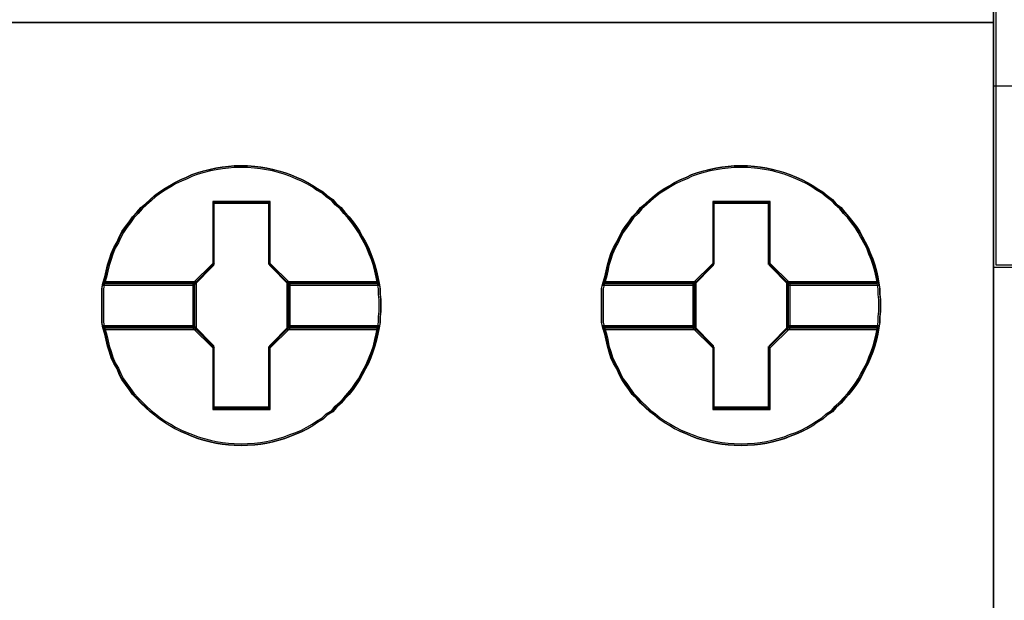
# Model space of a CAD drawing. Header units: millimetres. Extents: x -1290 to 1795, y -4192 to -1311.
# Tile 384 of 656: x 1438.04 to 1441.6, y -3661.5 to -3659.4. Entities that reach past the tile are written whole.
import ezdxf

# ---------------------------------------------------------------- set-up
doc = ezdxf.new("R2010")
doc.units = ezdxf.units.MM
doc.layers.add('45', color=7, linetype='Continuous')
doc.layers.add('Aparatura', color=7, linetype='Continuous', lineweight=13)

# ---------------------------------------------------------------- blocks, each defined once
blk = doc.blocks.new('*F192')
at = {"layer": '45', "color": 7}
for points in [[(387.524544, -83.671744), (405.525913, -83.671744), (405.525913, -83.671744), (405.525913, -166.633485), (405.525913, -166.633485), (387.524544, -166.633485), (387.524544, -166.633485), (387.524544, -83.671744), (387.524544, -83.671744)], [(387.529916, -83.67713), (405.522331, -83.67713), (405.522331, -166.628099), (387.529916, -166.628099), (387.529916, -83.67713)], [(387.524544, -147.633202), (405.525913, -147.633202), (387.524544, -147.633202)], [(394.441811, -152.74971), (394.441811, -152.856184), (394.429995, -152.956743), (394.429995, -153.057302), (394.412271, -153.157861), (394.388638, -153.270251), (394.365006, -153.376725), (394.335466, -153.489115), (394.300017, -153.595589), (394.25866, -153.696148), (394.217304, -153.802622), (394.164131, -153.897266), (394.110958, -153.997825), (394.063694, -154.092469), (394.004613, -154.181197), (393.939624, -154.269926), (393.868727, -154.358654), (393.791922, -154.441468), (393.726933, -154.518366), (393.638311, -154.595264), (393.573322, -154.672162), (393.472885, -154.737229), (393.39608, -154.808212), (393.295642, -154.867364), (393.212929, -154.926517), (393.1184, -154.979754), (393.017962, -155.032991), (392.917525, -155.074398), (392.805271, -155.115804), (392.704834, -155.157211), (392.598488, -155.186787), (392.486235, -155.216363), (392.379889, -155.240024), (392.267635, -155.25777), (392.16129, -155.2696), (392.031312, -155.275516), (391.924966, -155.281431), (391.78908, -155.275516), (391.682735, -155.2696), (391.570481, -155.25777), (391.458228, -155.240024), (391.351882, -155.216363), (391.23372, -155.186787), (391.127375, -155.157211), (391.021029, -155.115804), (390.9265, -155.074398), (390.820154, -155.032991), (390.713809, -154.979754), (390.625187, -154.926517), (390.52475, -154.867364), (390.436129, -154.808212), (390.347507, -154.737229), (390.264794, -154.672162), (390.182081, -154.595264), (390.099368, -154.518366), (390.028471, -154.441468), (389.945758, -154.358654), (389.886677, -154.269926), (389.821688, -154.181197), (389.756699, -154.092469), (389.709434, -153.997825), (389.668077, -153.897266), (389.608997, -153.802622), (389.561732, -153.696148), (389.532191, -153.595589), (389.496743, -153.489115), (389.473111, -153.376725), (389.449478, -153.270251), (389.41403, -153.157861), (389.390397, -153.057302), (389.390397, -152.956743), (389.390397, -152.856184), (389.390397, -152.74971), (389.390397, -152.649151), (389.390397, -152.548592), (389.390397, -152.448033), (389.41403, -152.347474), (389.449478, -152.235085), (389.473111, -152.122695), (389.496743, -152.016221), (389.532191, -151.909747), (389.561732, -151.809188), (389.608997, -151.702714), (389.668077, -151.602155), (389.709434, -151.507511), (389.756699, -151.412867), (389.821688, -151.324139), (389.886677, -151.23541), (389.945758, -151.146681), (390.028471, -151.063868), (390.099368, -150.981055), (390.182081, -150.910072), (390.264794, -150.833174), (390.347507, -150.762191), (390.436129, -150.697124), (390.52475, -150.637971), (390.625187, -150.578819), (390.713809, -150.525582), (390.820154, -150.472345), (390.9265, -150.430938), (391.021029, -150.383616), (391.127375, -150.348125), (391.23372, -150.318549), (391.351882, -150.288972), (391.458228, -150.265311), (391.570481, -150.247566), (391.682735, -150.235735), (391.78908, -150.223905), (391.924966, -150.223905), (392.031312, -150.223905), (392.16129, -150.235735), (392.267635, -150.247566), (392.379889, -150.265311), (392.486235, -150.288972), (392.598488, -150.318549), (392.704834, -150.348125), (392.805271, -150.383616), (392.917525, -150.430938), (393.017962, -150.472345), (393.1184, -150.525582), (393.212929, -150.578819), (393.295642, -150.637971), (393.39608, -150.697124), (393.472885, -150.762191), (393.573322, -150.833174), (393.638311, -150.910072), (393.726933, -150.981055), (393.791922, -151.063868), (393.868727, -151.146681), (393.939624, -151.23541), (394.004613, -151.324139), (394.063694, -151.412867), (394.110958, -151.507511), (394.164131, -151.602155), (394.217304, -151.702714), (394.25866, -151.809188), (394.300017, -151.909747), (394.335466, -152.016221), (394.365006, -152.122695), (394.388638, -152.235085), (394.412271, -152.347474), (394.429995, -152.448033), (394.429995, -152.548592), (394.441811, -152.649151), (394.441811, -152.74971)], [(391.925237, -150.223905), (391.789318, -150.223905), (391.682946, -150.235937), (391.570664, -150.24797), (391.458382, -150.266018), (391.35201, -150.290083), (391.233819, -150.320164), (391.127447, -150.350245), (391.021075, -150.386342), (390.926522, -150.434472), (390.82015, -150.476585), (390.713778, -150.530731), (390.625135, -150.584877), (390.524672, -150.645039), (390.436029, -150.705201), (390.347386, -150.771379), (390.264652, -150.843574), (390.181918, -150.921784), (390.099184, -150.993979), (390.02827, -151.078206), (389.945536, -151.162432), (389.88644, -151.252675), (389.821435, -151.342918), (389.75643, -151.433162), (389.709154, -151.529421), (389.667787, -151.62568), (389.608691, -151.727955), (389.561415, -151.836247), (389.531867, -151.938523), (389.49641, -152.046814), (389.472771, -152.155106), (389.449133, -152.269414), (389.413676, -152.383722), (391.062442, -152.383722), (391.417016, -152.022749), (391.417016, -150.891703), (392.42755, -150.891703), (392.42755, -152.022749), (392.782123, -152.383722), (394.413161, -152.383722), (394.389523, -152.269414), (394.365884, -152.155106), (394.336337, -152.046814), (394.300879, -151.938523), (394.259512, -151.836247), (394.218145, -151.727955), (394.164959, -151.62568), (394.111773, -151.529421), (394.064497, -151.433162), (394.005401, -151.342918), (393.940396, -151.252675), (393.869482, -151.162432), (393.792657, -151.078206), (393.727652, -150.993979), (393.639009, -150.921784), (393.574004, -150.843574), (393.473541, -150.771379), (393.396717, -150.705201), (393.296255, -150.645039), (393.213521, -150.584877), (393.118968, -150.530731), (393.018505, -150.476585), (392.918043, -150.434472), (392.805761, -150.386342), (392.705299, -150.350245), (392.598927, -150.320164), (392.486645, -150.290083), (392.380273, -150.266018), (392.267992, -150.24797), (392.16162, -150.235937), (392.031609, -150.223905), (391.925237, -150.223905)], [(389.413676, -152.383722), (391.062442, -152.383722), (391.417016, -152.022749), (391.417016, -150.891703), (392.42755, -150.891703), (392.42755, -152.022749), (392.782123, -152.383722), (394.413161, -152.383722), (394.389523, -152.269414), (394.365884, -152.155106), (394.336337, -152.046814), (394.300879, -151.938523), (394.259512, -151.836247), (394.218145, -151.727955), (394.164959, -151.62568), (394.111773, -151.529421), (394.064497, -151.433162), (394.005401, -151.342918), (393.940396, -151.252675), (393.869482, -151.162432), (393.792657, -151.078206), (393.727652, -150.993979), (393.639009, -150.921784), (393.574004, -150.843574), (393.473541, -150.771379), (393.396717, -150.705201), (393.296255, -150.645039), (393.213521, -150.584877), (393.118968, -150.530731), (393.018505, -150.476585), (392.918043, -150.434472), (392.805761, -150.386342), (392.705299, -150.350245), (392.598927, -150.320164), (392.486645, -150.290083), (392.380273, -150.266018), (392.267992, -150.24797), (392.16162, -150.235937), (392.031609, -150.223905), (391.925237, -150.223905), (391.789318, -150.223905), (391.682946, -150.235937), (391.570664, -150.24797), (391.458382, -150.266018), (391.35201, -150.290083), (391.233819, -150.320164), (391.127447, -150.350245), (391.021075, -150.386342), (390.926522, -150.434472), (390.82015, -150.476585), (390.713778, -150.530731), (390.625135, -150.584877), (390.524672, -150.645039), (390.436029, -150.705201), (390.347386, -150.771379), (390.264652, -150.843574), (390.181918, -150.921784), (390.099184, -150.993979), (390.02827, -151.078206), (389.945536, -151.162432), (389.88644, -151.252675), (389.821435, -151.342918), (389.75643, -151.433162), (389.709154, -151.529421), (389.667787, -151.62568), (389.608691, -151.727955), (389.561415, -151.836247), (389.531867, -151.938523), (389.49641, -152.046814), (389.472771, -152.155106), (389.449133, -152.269414), (389.413676, -152.383722)], [(391.925093, -150.254426), (391.790829, -150.254426), (391.685752, -150.266118), (391.574838, -150.277811), (391.463924, -150.295349), (391.358847, -150.318734), (391.242095, -150.347965), (391.137019, -150.377195), (391.031942, -150.412272), (390.93854, -150.459042), (390.833464, -150.499965), (390.728387, -150.55258), (390.640823, -150.605196), (390.541584, -150.663658), (390.45402, -150.722119), (390.366456, -150.786427), (390.28473, -150.856581), (390.203004, -150.932581), (390.121278, -151.002735), (390.051226, -151.084582), (389.9695, -151.166428), (389.911124, -151.254121), (389.846911, -151.341813), (389.782697, -151.429506), (389.735996, -151.523045), (389.695133, -151.616583), (389.636757, -151.715968), (389.590057, -151.821199), (389.560869, -151.920584), (389.525843, -152.025815), (389.502493, -152.131046), (389.479142, -152.242123), (389.444117, -152.3532), (391.072805, -152.3532), (391.423061, -152.00243), (391.423061, -150.903351), (392.421289, -150.903351), (392.421289, -152.00243), (392.771544, -152.3532), (394.38272, -152.3532), (394.359369, -152.242123), (394.336019, -152.131046), (394.306831, -152.025815), (394.271806, -151.920584), (394.230942, -151.821199), (394.190079, -151.715968), (394.137541, -151.616583), (394.085003, -151.523045), (394.038302, -151.429506), (393.979926, -151.341813), (393.915712, -151.254121), (393.845661, -151.166428), (393.769773, -151.084582), (393.705559, -151.002735), (393.617995, -150.932581), (393.553782, -150.856581), (393.454543, -150.786427), (393.378654, -150.722119), (393.279415, -150.663658), (393.197689, -150.605196), (393.104287, -150.55258), (393.005048, -150.499965), (392.905809, -150.459042), (392.794895, -150.412272), (392.695656, -150.377195), (392.590579, -150.347965), (392.479665, -150.318734), (392.374588, -150.295349), (392.263674, -150.277811), (392.158597, -150.266118), (392.03017, -150.254426), (391.925093, -150.254426)], [(389.444117, -152.3532), (391.072805, -152.3532), (391.423061, -152.00243), (391.423061, -150.903351), (392.421289, -150.903351), (392.421289, -152.00243), (392.771544, -152.3532), (394.38272, -152.3532), (394.359369, -152.242123), (394.336019, -152.131046), (394.306831, -152.025815), (394.271806, -151.920584), (394.230942, -151.821199), (394.190079, -151.715968), (394.137541, -151.616583), (394.085003, -151.523045), (394.038302, -151.429506), (393.979926, -151.341813), (393.915712, -151.254121), (393.845661, -151.166428), (393.769773, -151.084582), (393.705559, -151.002735), (393.617995, -150.932581), (393.553782, -150.856581), (393.454543, -150.786427), (393.378654, -150.722119), (393.279415, -150.663658), (393.197689, -150.605196), (393.104287, -150.55258), (393.005048, -150.499965), (392.905809, -150.459042), (392.794895, -150.412272), (392.695656, -150.377195), (392.590579, -150.347965), (392.479665, -150.318734), (392.374588, -150.295349), (392.263674, -150.277811), (392.158597, -150.266118), (392.03017, -150.254426), (391.925093, -150.254426), (391.790829, -150.254426), (391.685752, -150.266118), (391.574838, -150.277811), (391.463924, -150.295349), (391.358847, -150.318734), (391.242095, -150.347965), (391.137019, -150.377195), (391.031942, -150.412272), (390.93854, -150.459042), (390.833464, -150.499965), (390.728387, -150.55258), (390.640823, -150.605196), (390.541584, -150.663658), (390.45402, -150.722119), (390.366456, -150.786427), (390.28473, -150.856581), (390.203004, -150.932581), (390.121278, -151.002735), (390.051226, -151.084582), (389.9695, -151.166428), (389.911124, -151.254121), (389.846911, -151.341813), (389.782697, -151.429506), (389.735996, -151.523045), (389.695133, -151.616583), (389.636757, -151.715968), (389.590057, -151.821199), (389.560869, -151.920584), (389.525843, -152.025815), (389.502493, -152.131046), (389.479142, -152.242123), (389.444117, -152.3532)], [(403.486366, -152.74971), (403.486366, -152.856184), (403.47455, -152.956743), (403.47455, -153.057302), (403.456826, -153.157861), (403.433194, -153.270251), (403.409561, -153.376725), (403.380021, -153.489115), (403.344572, -153.595589), (403.303216, -153.696148), (403.261859, -153.802622), (403.208686, -153.897266), (403.155514, -153.997825), (403.108249, -154.092469), (403.049168, -154.181197), (402.984179, -154.269926), (402.913282, -154.358654), (402.836477, -154.441468), (402.771488, -154.518366), (402.682867, -154.595264), (402.617878, -154.672162), (402.51744, -154.737229), (402.440635, -154.808212), (402.340198, -154.867364), (402.257484, -154.926517), (402.162955, -154.979754), (402.062518, -155.032991), (401.96208, -155.074398), (401.849826, -155.115804), (401.749389, -155.157211), (401.643043, -155.186787), (401.53079, -155.216363), (401.424444, -155.240024), (401.312191, -155.25777), (401.205845, -155.2696), (401.075867, -155.275516), (400.969522, -155.281431), (400.833636, -155.275516), (400.72729, -155.2696), (400.615036, -155.25777), (400.502783, -155.240024), (400.396437, -155.216363), (400.278276, -155.186787), (400.17193, -155.157211), (400.065584, -155.115804), (399.971055, -155.074398), (399.86471, -155.032991), (399.758364, -154.979754), (399.669743, -154.926517), (399.569305, -154.867364), (399.480684, -154.808212), (399.392063, -154.737229), (399.309349, -154.672162), (399.226636, -154.595264), (399.143923, -154.518366), (399.073026, -154.441468), (398.990313, -154.358654), (398.931232, -154.269926), (398.866243, -154.181197), (398.801254, -154.092469), (398.753989, -153.997825), (398.712633, -153.897266), (398.653552, -153.802622), (398.606287, -153.696148), (398.576747, -153.595589), (398.541298, -153.489115), (398.517666, -153.376725), (398.494034, -153.270251), (398.458585, -153.157861), (398.434953, -153.057302), (398.434953, -152.956743), (398.434953, -152.856184), (398.434953, -152.74971), (398.434953, -152.649151), (398.434953, -152.548592), (398.434953, -152.448033), (398.458585, -152.347474), (398.494034, -152.235085), (398.517666, -152.122695), (398.541298, -152.016221), (398.576747, -151.909747), (398.606287, -151.809188), (398.653552, -151.702714), (398.712633, -151.602155), (398.753989, -151.507511), (398.801254, -151.412867), (398.866243, -151.324139), (398.931232, -151.23541), (398.990313, -151.146681), (399.073026, -151.063868), (399.143923, -150.981055), (399.226636, -150.910072), (399.309349, -150.833174), (399.392063, -150.762191), (399.480684, -150.697124), (399.569305, -150.637971), (399.669743, -150.578819), (399.758364, -150.525582), (399.86471, -150.472345), (399.971055, -150.430938), (400.065584, -150.383616), (400.17193, -150.348125), (400.278276, -150.318549), (400.396437, -150.288972), (400.502783, -150.265311), (400.615036, -150.247566), (400.72729, -150.235735), (400.833636, -150.223905), (400.969522, -150.223905), (401.075867, -150.223905), (401.205845, -150.235735), (401.312191, -150.247566), (401.424444, -150.265311), (401.53079, -150.288972), (401.643043, -150.318549), (401.749389, -150.348125), (401.849826, -150.383616), (401.96208, -150.430938), (402.062518, -150.472345), (402.162955, -150.525582), (402.257484, -150.578819), (402.340198, -150.637971), (402.440635, -150.697124), (402.51744, -150.762191), (402.617878, -150.833174), (402.682867, -150.910072), (402.771488, -150.981055), (402.836477, -151.063868), (402.913282, -151.146681), (402.984179, -151.23541), (403.049168, -151.324139), (403.108249, -151.412867), (403.155514, -151.507511), (403.208686, -151.602155), (403.261859, -151.702714), (403.303216, -151.809188), (403.344572, -151.909747), (403.380021, -152.016221), (403.409561, -152.122695), (403.433194, -152.235085), (403.456826, -152.347474), (403.47455, -152.448033), (403.47455, -152.548592), (403.486366, -152.649151), (403.486366, -152.74971)], [(400.969793, -150.223905), (400.833873, -150.223905), (400.727501, -150.235937), (400.615219, -150.24797), (400.502938, -150.266018), (400.396566, -150.290083), (400.278375, -150.320164), (400.172003, -150.350245), (400.06563, -150.386342), (399.971078, -150.434472), (399.864706, -150.476585), (399.758334, -150.530731), (399.66969, -150.584877), (399.569228, -150.645039), (399.480584, -150.705201), (399.391941, -150.771379), (399.309207, -150.843574), (399.226473, -150.921784), (399.14374, -150.993979), (399.072825, -151.078206), (398.990091, -151.162432), (398.930996, -151.252675), (398.865991, -151.342918), (398.800985, -151.433162), (398.753709, -151.529421), (398.712342, -151.62568), (398.653246, -151.727955), (398.60597, -151.836247), (398.576422, -151.938523), (398.540965, -152.046814), (398.517327, -152.155106), (398.493688, -152.269414), (398.458231, -152.383722), (400.106997, -152.383722), (400.461571, -152.022749), (400.461571, -150.891703), (401.472105, -150.891703), (401.472105, -152.022749), (401.826678, -152.383722), (403.457716, -152.383722), (403.434078, -152.269414), (403.41044, -152.155106), (403.380892, -152.046814), (403.345434, -151.938523), (403.304068, -151.836247), (403.262701, -151.727955), (403.209515, -151.62568), (403.156329, -151.529421), (403.109052, -151.433162), (403.049957, -151.342918), (402.984951, -151.252675), (402.914037, -151.162432), (402.837213, -151.078206), (402.772207, -150.993979), (402.683564, -150.921784), (402.618559, -150.843574), (402.518096, -150.771379), (402.441272, -150.705201), (402.34081, -150.645039), (402.258076, -150.584877), (402.163523, -150.530731), (402.063061, -150.476585), (401.962598, -150.434472), (401.850317, -150.386342), (401.749854, -150.350245), (401.643482, -150.320164), (401.531201, -150.290083), (401.424829, -150.266018), (401.312547, -150.24797), (401.206175, -150.235937), (401.076165, -150.223905), (400.969793, -150.223905)], [(398.458231, -152.383722), (400.106997, -152.383722), (400.461571, -152.022749), (400.461571, -150.891703), (401.472105, -150.891703), (401.472105, -152.022749), (401.826678, -152.383722), (403.457716, -152.383722), (403.434078, -152.269414), (403.41044, -152.155106), (403.380892, -152.046814), (403.345434, -151.938523), (403.304068, -151.836247), (403.262701, -151.727955), (403.209515, -151.62568), (403.156329, -151.529421), (403.109052, -151.433162), (403.049957, -151.342918), (402.984951, -151.252675), (402.914037, -151.162432), (402.837213, -151.078206), (402.772207, -150.993979), (402.683564, -150.921784), (402.618559, -150.843574), (402.518096, -150.771379), (402.441272, -150.705201), (402.34081, -150.645039), (402.258076, -150.584877), (402.163523, -150.530731), (402.063061, -150.476585), (401.962598, -150.434472), (401.850317, -150.386342), (401.749854, -150.350245), (401.643482, -150.320164), (401.531201, -150.290083), (401.424829, -150.266018), (401.312547, -150.24797), (401.206175, -150.235937), (401.076165, -150.223905), (400.969793, -150.223905), (400.833873, -150.223905), (400.727501, -150.235937), (400.615219, -150.24797), (400.502938, -150.266018), (400.396566, -150.290083), (400.278375, -150.320164), (400.172003, -150.350245), (400.06563, -150.386342), (399.971078, -150.434472), (399.864706, -150.476585), (399.758334, -150.530731), (399.66969, -150.584877), (399.569228, -150.645039), (399.480584, -150.705201), (399.391941, -150.771379), (399.309207, -150.843574), (399.226473, -150.921784), (399.14374, -150.993979), (399.072825, -151.078206), (398.990091, -151.162432), (398.930996, -151.252675), (398.865991, -151.342918), (398.800985, -151.433162), (398.753709, -151.529421), (398.712342, -151.62568), (398.653246, -151.727955), (398.60597, -151.836247), (398.576422, -151.938523), (398.540965, -152.046814), (398.517327, -152.155106), (398.493688, -152.269414), (398.458231, -152.383722)], [(400.969649, -150.254426), (400.835384, -150.254426), (400.730307, -150.266118), (400.619393, -150.277811), (400.508479, -150.295349), (400.403402, -150.318734), (400.28665, -150.347965), (400.181574, -150.377195), (400.076497, -150.412272), (399.983096, -150.459042), (399.878019, -150.499965), (399.772942, -150.55258), (399.685378, -150.605196), (399.586139, -150.663658), (399.498576, -150.722119), (399.411012, -150.786427), (399.329285, -150.856581), (399.247559, -150.932581), (399.165833, -151.002735), (399.095782, -151.084582), (399.014055, -151.166428), (398.955679, -151.254121), (398.891466, -151.341813), (398.827252, -151.429506), (398.780552, -151.523045), (398.739689, -151.616583), (398.681313, -151.715968), (398.634612, -151.821199), (398.605424, -151.920584), (398.570398, -152.025815), (398.547048, -152.131046), (398.523698, -152.242123), (398.488672, -152.3532), (400.11736, -152.3532), (400.467616, -152.00243), (400.467616, -150.903351), (401.465844, -150.903351), (401.465844, -152.00243), (401.8161, -152.3532), (403.427275, -152.3532), (403.403925, -152.242123), (403.380574, -152.131046), (403.351386, -152.025815), (403.316361, -151.920584), (403.275498, -151.821199), (403.234634, -151.715968), (403.182096, -151.616583), (403.129558, -151.523045), (403.082857, -151.429506), (403.024481, -151.341813), (402.960268, -151.254121), (402.890217, -151.166428), (402.814328, -151.084582), (402.750114, -151.002735), (402.66255, -150.932581), (402.598337, -150.856581), (402.499098, -150.786427), (402.423209, -150.722119), (402.32397, -150.663658), (402.242244, -150.605196), (402.148842, -150.55258), (402.049603, -150.499965), (401.950364, -150.459042), (401.83945, -150.412272), (401.740211, -150.377195), (401.635134, -150.347965), (401.52422, -150.318734), (401.419143, -150.295349), (401.308229, -150.277811), (401.203152, -150.266118), (401.074725, -150.254426), (400.969649, -150.254426)], [(398.488672, -152.3532), (400.11736, -152.3532), (400.467616, -152.00243), (400.467616, -150.903351), (401.465844, -150.903351), (401.465844, -152.00243), (401.8161, -152.3532), (403.427275, -152.3532), (403.403925, -152.242123), (403.380574, -152.131046), (403.351386, -152.025815), (403.316361, -151.920584), (403.275498, -151.821199), (403.234634, -151.715968), (403.182096, -151.616583), (403.129558, -151.523045), (403.082857, -151.429506), (403.024481, -151.341813), (402.960268, -151.254121), (402.890217, -151.166428), (402.814328, -151.084582), (402.750114, -151.002735), (402.66255, -150.932581), (402.598337, -150.856581), (402.499098, -150.786427), (402.423209, -150.722119), (402.32397, -150.663658), (402.242244, -150.605196), (402.148842, -150.55258), (402.049603, -150.499965), (401.950364, -150.459042), (401.83945, -150.412272), (401.740211, -150.377195), (401.635134, -150.347965), (401.52422, -150.318734), (401.419143, -150.295349), (401.308229, -150.277811), (401.203152, -150.266118), (401.074725, -150.254426), (400.969649, -150.254426), (400.835384, -150.254426), (400.730307, -150.266118), (400.619393, -150.277811), (400.508479, -150.295349), (400.403402, -150.318734), (400.28665, -150.347965), (400.181574, -150.377195), (400.076497, -150.412272), (399.983096, -150.459042), (399.878019, -150.499965), (399.772942, -150.55258), (399.685378, -150.605196), (399.586139, -150.663658), (399.498576, -150.722119), (399.411012, -150.786427), (399.329285, -150.856581), (399.247559, -150.932581), (399.165833, -151.002735), (399.095782, -151.084582), (399.014055, -151.166428), (398.955679, -151.254121), (398.891466, -151.341813), (398.827252, -151.429506), (398.780552, -151.523045), (398.739689, -151.616583), (398.681313, -151.715968), (398.634612, -151.821199), (398.605424, -151.920584), (398.570398, -152.025815), (398.547048, -152.131046), (398.523698, -152.242123), (398.488672, -152.3532)], [(392.440071, -150.872029), (391.404672, -150.872029), (391.404672, -151.989123), (391.041373, -152.345642), (391.041373, -153.159694), (391.404672, -153.516213), (391.404672, -154.633306), (392.440071, -154.633306), (392.440071, -153.516213), (392.80337, -153.159694), (392.80337, -152.345642), (392.440071, -151.989123), (392.440071, -150.872029)], [(392.420762, -150.90255), (391.42219, -150.90255), (391.42219, -152.001514), (391.071814, -152.352247), (391.071814, -153.153088), (391.42219, -153.503821), (391.42219, -154.602785), (392.420762, -154.602785), (392.420762, -153.503821), (392.771138, -153.153088), (392.771138, -152.352247), (392.420762, -152.001514), (392.420762, -150.90255)], [(391.413828, -150.895369), (392.429124, -150.895369), (391.413828, -150.895369)], [(391.413828, -152.010287), (391.413828, -150.895369), (391.413828, -152.010287)], [(392.413009, -152.010287), (392.413009, -150.895369), (392.413009, -152.010287)], [(401.484627, -150.872029), (400.449227, -150.872029), (400.449227, -151.989123), (400.085929, -152.345642), (400.085929, -153.159694), (400.449227, -153.516213), (400.449227, -154.633306), (401.484627, -154.633306), (401.484627, -153.516213), (401.847925, -153.159694), (401.847925, -152.345642), (401.484627, -151.989123), (401.484627, -150.872029)], [(400.458383, -150.895369), (401.47368, -150.895369), (400.458383, -150.895369)], [(400.458383, -152.010287), (400.458383, -150.895369), (400.458383, -152.010287)], [(401.457564, -152.010287), (401.457564, -150.895369), (401.457564, -152.010287)], [(391.064652, -152.360382), (391.431734, -151.994129), (391.064652, -152.360382)], [(392.780091, -152.360382), (392.413009, -151.994129), (392.780091, -152.360382)], [(400.109207, -152.360382), (400.47629, -151.994129), (400.109207, -152.360382)], [(401.824646, -152.360382), (401.457564, -151.994129), (401.824646, -152.360382)], [(391.104046, -152.320884), (389.414619, -152.320884), (389.390397, -152.428042), (389.390397, -152.5352), (389.390397, -152.642358), (389.390397, -152.749516), (389.390397, -152.862978), (389.390397, -152.970136), (389.390397, -153.077294), (389.414619, -153.184452), (391.104046, -153.184452), (391.104046, -152.320884)], [(391.104046, -153.184452), (391.104046, -152.320884), (389.414619, -152.320884), (389.390397, -152.428042), (389.390397, -152.5352), (389.390397, -152.642358), (389.390397, -152.749516), (389.390397, -152.862978), (389.390397, -152.970136), (389.390397, -153.077294), (389.414619, -153.184452), (391.104046, -153.184452)], [(394.41151, -152.320884), (392.738906, -152.320884), (392.738906, -153.184452), (394.41151, -153.184452), (394.429691, -153.077294), (394.429691, -152.970136), (394.441811, -152.862978), (394.441811, -152.749516), (394.441811, -152.642358), (394.429691, -152.5352), (394.429691, -152.428042), (394.41151, -152.320884)], [(392.738906, -152.320884), (392.738906, -153.184452), (394.41151, -153.184452), (394.429691, -153.077294), (394.429691, -152.970136), (394.441811, -152.862978), (394.441811, -152.749516), (394.441811, -152.642358), (394.429691, -152.5352), (394.429691, -152.428042), (394.41151, -152.320884), (392.738906, -152.320884)], [(400.148601, -152.320884), (398.459174, -152.320884), (398.434953, -152.428042), (398.434953, -152.5352), (398.434953, -152.642358), (398.434953, -152.749516), (398.434953, -152.862978), (398.434953, -152.970136), (398.434953, -153.077294), (398.459174, -153.184452), (400.148601, -153.184452), (400.148601, -152.320884)], [(400.148601, -153.184452), (400.148601, -152.320884), (398.459174, -152.320884), (398.434953, -152.428042), (398.434953, -152.5352), (398.434953, -152.642358), (398.434953, -152.749516), (398.434953, -152.862978), (398.434953, -152.970136), (398.434953, -153.077294), (398.459174, -153.184452), (400.148601, -153.184452)], [(403.456066, -152.320884), (401.783462, -152.320884), (401.783462, -153.184452), (403.456066, -153.184452), (403.474246, -153.077294), (403.474246, -152.970136), (403.486366, -152.862978), (403.486366, -152.749516), (403.486366, -152.642358), (403.474246, -152.5352), (403.474246, -152.428042), (403.456066, -152.320884)], [(401.783462, -152.320884), (401.783462, -153.184452), (403.456066, -153.184452), (403.474246, -153.077294), (403.474246, -152.970136), (403.486366, -152.862978), (403.486366, -152.749516), (403.486366, -152.642358), (403.474246, -152.5352), (403.474246, -152.428042), (403.456066, -152.320884), (401.783462, -152.320884)], [(391.073605, -152.351405), (389.444199, -152.351405), (389.420838, -152.450989), (389.420838, -152.550572), (389.420838, -152.650155), (389.420838, -152.749739), (389.420838, -152.85518), (389.420838, -152.954764), (389.420838, -153.054347), (389.444199, -153.153931), (391.073605, -153.153931), (391.073605, -152.351405)], [(391.073605, -153.153931), (391.073605, -152.351405), (389.444199, -152.351405), (389.420838, -152.450989), (389.420838, -152.550572), (389.420838, -152.650155), (389.420838, -152.749739), (389.420838, -152.85518), (389.420838, -152.954764), (389.420838, -153.054347), (389.444199, -153.153931), (391.073605, -153.153931)], [(389.436954, -152.344224), (391.080768, -152.344224), (389.436954, -152.344224)], [(391.064652, -152.344224), (391.064652, -153.161112), (391.064652, -152.344224)], [(392.762185, -152.344224), (394.389882, -152.344224), (392.762185, -152.344224)], [(392.762185, -152.344224), (392.762185, -153.161112), (392.762185, -152.344224)], [(394.382153, -152.351405), (392.769347, -152.351405), (392.769347, -153.153931), (394.382153, -153.153931), (394.399683, -153.054347), (394.399683, -152.954764), (394.41137, -152.85518), (394.41137, -152.749739), (394.41137, -152.650155), (394.399683, -152.550572), (394.399683, -152.450989), (394.382153, -152.351405)], [(392.769347, -152.351405), (392.769347, -153.153931), (394.382153, -153.153931), (394.399683, -153.054347), (394.399683, -152.954764), (394.41137, -152.85518), (394.41137, -152.749739), (394.41137, -152.650155), (394.399683, -152.550572), (394.399683, -152.450989), (394.382153, -152.351405), (392.769347, -152.351405)], [(400.11816, -152.351405), (398.488754, -152.351405), (398.465394, -152.450989), (398.465394, -152.550572), (398.465394, -152.650155), (398.465394, -152.749739), (398.465394, -152.85518), (398.465394, -152.954764), (398.465394, -153.054347), (398.488754, -153.153931), (400.11816, -153.153931), (400.11816, -152.351405)], [(400.11816, -153.153931), (400.11816, -152.351405), (398.488754, -152.351405), (398.465394, -152.450989), (398.465394, -152.550572), (398.465394, -152.650155), (398.465394, -152.749739), (398.465394, -152.85518), (398.465394, -152.954764), (398.465394, -153.054347), (398.488754, -153.153931), (400.11816, -153.153931)], [(398.481509, -152.344224), (400.125323, -152.344224), (398.481509, -152.344224)], [(400.109207, -152.344224), (400.109207, -153.161112), (400.109207, -152.344224)], [(401.80674, -152.344224), (403.434438, -152.344224), (401.80674, -152.344224)], [(401.80674, -152.344224), (401.80674, -153.161112), (401.80674, -152.344224)], [(403.426708, -152.351405), (401.813903, -152.351405), (401.813903, -153.153931), (403.426708, -153.153931), (403.444238, -153.054347), (403.444238, -152.954764), (403.455925, -152.85518), (403.455925, -152.749739), (403.455925, -152.650155), (403.444238, -152.550572), (403.444238, -152.450989), (403.426708, -152.351405)], [(401.813903, -152.351405), (401.813903, -153.153931), (403.426708, -153.153931), (403.444238, -153.054347), (403.444238, -152.954764), (403.455925, -152.85518), (403.455925, -152.749739), (403.455925, -152.650155), (403.444238, -152.550572), (403.444238, -152.450989), (403.426708, -152.351405), (401.813903, -152.351405)], [(394.413161, -153.121614), (392.782123, -153.121614), (392.42755, -153.482586), (392.42755, -154.613632), (391.417016, -154.613632), (391.417016, -153.482586), (391.062442, -153.121614), (389.413676, -153.121614), (389.449133, -153.235922), (389.472771, -153.344214), (389.49641, -153.458521), (389.531867, -153.566813), (389.561415, -153.669089), (389.608691, -153.77738), (389.667787, -153.873639), (389.709154, -153.975915), (389.75643, -154.072174), (389.821435, -154.162417), (389.88644, -154.25266), (389.945536, -154.342903), (390.02827, -154.42713), (390.099184, -154.505341), (390.181918, -154.583551), (390.264652, -154.661762), (390.347386, -154.72794), (390.436029, -154.800135), (390.524672, -154.860297), (390.625135, -154.920459), (390.713778, -154.974605), (390.82015, -155.02875), (390.926522, -155.070864), (391.021075, -155.112977), (391.127447, -155.155091), (391.233819, -155.185172), (391.35201, -155.215253), (391.458382, -155.239317), (391.570664, -155.257366), (391.682946, -155.269399), (391.789318, -155.275415), (391.925237, -155.281431), (392.031609, -155.275415), (392.16162, -155.269399), (392.267992, -155.257366), (392.380273, -155.239317), (392.486645, -155.215253), (392.598927, -155.185172), (392.705299, -155.155091), (392.805761, -155.112977), (392.918043, -155.070864), (393.018505, -155.02875), (393.118968, -154.974605), (393.213521, -154.920459), (393.296255, -154.860297), (393.396717, -154.800135), (393.473541, -154.72794), (393.574004, -154.661762), (393.639009, -154.583551), (393.727652, -154.505341), (393.792657, -154.42713), (393.869482, -154.342903), (393.940396, -154.25266), (394.005401, -154.162417), (394.064497, -154.072174), (394.111773, -153.975915), (394.164959, -153.873639), (394.218145, -153.77738), (394.259512, -153.669089), (394.300879, -153.566813), (394.336337, -153.458521), (394.365884, -153.344214), (394.389523, -153.235922), (394.413161, -153.121614)], [(391.417016, -154.613632), (391.417016, -153.482586), (391.062442, -153.121614), (389.413676, -153.121614), (389.449133, -153.235922), (389.472771, -153.344214), (389.49641, -153.458521), (389.531867, -153.566813), (389.561415, -153.669089), (389.608691, -153.77738), (389.667787, -153.873639), (389.709154, -153.975915), (389.75643, -154.072174), (389.821435, -154.162417), (389.88644, -154.25266), (389.945536, -154.342903), (390.02827, -154.42713), (390.099184, -154.505341), (390.181918, -154.583551), (390.264652, -154.661762), (390.347386, -154.72794), (390.436029, -154.800135), (390.524672, -154.860297), (390.625135, -154.920459), (390.713778, -154.974605), (390.82015, -155.02875), (390.926522, -155.070864), (391.021075, -155.112977), (391.127447, -155.155091), (391.233819, -155.185172), (391.35201, -155.215253), (391.458382, -155.239317), (391.570664, -155.257366), (391.682946, -155.269399), (391.789318, -155.275415), (391.925237, -155.281431), (392.031609, -155.275415), (392.16162, -155.269399), (392.267992, -155.257366), (392.380273, -155.239317), (392.486645, -155.215253), (392.598927, -155.185172), (392.705299, -155.155091), (392.805761, -155.112977), (392.918043, -155.070864), (393.018505, -155.02875), (393.118968, -154.974605), (393.213521, -154.920459), (393.296255, -154.860297), (393.396717, -154.800135), (393.473541, -154.72794), (393.574004, -154.661762), (393.639009, -154.583551), (393.727652, -154.505341), (393.792657, -154.42713), (393.869482, -154.342903), (393.940396, -154.25266), (394.005401, -154.162417), (394.064497, -154.072174), (394.111773, -153.975915), (394.164959, -153.873639), (394.218145, -153.77738), (394.259512, -153.669089), (394.300879, -153.566813), (394.336337, -153.458521), (394.365884, -153.344214), (394.389523, -153.235922), (394.413161, -153.121614), (392.782123, -153.121614), (392.42755, -153.482586), (392.42755, -154.613632), (391.417016, -154.613632)], [(389.436954, -153.144954), (391.080768, -153.144954), (389.436954, -153.144954)], [(394.38272, -153.152135), (392.771544, -153.152135), (392.421289, -153.502905), (392.421289, -154.601985), (391.423061, -154.601985), (391.423061, -153.502905), (391.072805, -153.152135), (389.444117, -153.152135), (389.479142, -153.263212), (389.502493, -153.368443), (389.525843, -153.479521), (389.560869, -153.584752), (389.590057, -153.684137), (389.636757, -153.789368), (389.695133, -153.882906), (389.735996, -153.982291), (389.782697, -154.07583), (389.846911, -154.163522), (389.911124, -154.251215), (389.9695, -154.338907), (390.051226, -154.420754), (390.121278, -154.496754), (390.203004, -154.572754), (390.28473, -154.648754), (390.366456, -154.713062), (390.45402, -154.783216), (390.541584, -154.841678), (390.640823, -154.90014), (390.728387, -154.952755), (390.833464, -155.005371), (390.93854, -155.046294), (391.031942, -155.087217), (391.137019, -155.12814), (391.242095, -155.157371), (391.358847, -155.186602), (391.463924, -155.209987), (391.574838, -155.227525), (391.685752, -155.239217), (391.790829, -155.245064), (391.925093, -155.25091), (392.03017, -155.245064), (392.158597, -155.239217), (392.263674, -155.227525), (392.374588, -155.209987), (392.479665, -155.186602), (392.590579, -155.157371), (392.695656, -155.12814), (392.794895, -155.087217), (392.905809, -155.046294), (393.005048, -155.005371), (393.104287, -154.952755), (393.197689, -154.90014), (393.279415, -154.841678), (393.378654, -154.783216), (393.454543, -154.713062), (393.553782, -154.648754), (393.617995, -154.572754), (393.705559, -154.496754), (393.769773, -154.420754), (393.845661, -154.338907), (393.915712, -154.251215), (393.979926, -154.163522), (394.038302, -154.07583), (394.085003, -153.982291), (394.137541, -153.882906), (394.190079, -153.789368), (394.230942, -153.684137), (394.271806, -153.584752), (394.306831, -153.479521), (394.336019, -153.368443), (394.359369, -153.263212), (394.38272, -153.152135)], [(391.423061, -154.601985), (391.423061, -153.502905), (391.072805, -153.152135), (389.444117, -153.152135), (389.479142, -153.263212), (389.502493, -153.368443), (389.525843, -153.479521), (389.560869, -153.584752), (389.590057, -153.684137), (389.636757, -153.789368), (389.695133, -153.882906), (389.735996, -153.982291), (389.782697, -154.07583), (389.846911, -154.163522), (389.911124, -154.251215), (389.9695, -154.338907), (390.051226, -154.420754), (390.121278, -154.496754), (390.203004, -154.572754), (390.28473, -154.648754), (390.366456, -154.713062), (390.45402, -154.783216), (390.541584, -154.841678), (390.640823, -154.90014), (390.728387, -154.952755), (390.833464, -155.005371), (390.93854, -155.046294), (391.031942, -155.087217), (391.137019, -155.12814), (391.242095, -155.157371), (391.358847, -155.186602), (391.463924, -155.209987), (391.574838, -155.227525), (391.685752, -155.239217), (391.790829, -155.245064), (391.925093, -155.25091), (392.03017, -155.245064), (392.158597, -155.239217), (392.263674, -155.227525), (392.374588, -155.209987), (392.479665, -155.186602), (392.590579, -155.157371), (392.695656, -155.12814), (392.794895, -155.087217), (392.905809, -155.046294), (393.005048, -155.005371), (393.104287, -154.952755), (393.197689, -154.90014), (393.279415, -154.841678), (393.378654, -154.783216), (393.454543, -154.713062), (393.553782, -154.648754), (393.617995, -154.572754), (393.705559, -154.496754), (393.769773, -154.420754), (393.845661, -154.338907), (393.915712, -154.251215), (393.979926, -154.163522), (394.038302, -154.07583), (394.085003, -153.982291), (394.137541, -153.882906), (394.190079, -153.789368), (394.230942, -153.684137), (394.271806, -153.584752), (394.306831, -153.479521), (394.336019, -153.368443), (394.359369, -153.263212), (394.38272, -153.152135), (392.771544, -153.152135), (392.421289, -153.502905), (392.421289, -154.601985), (391.423061, -154.601985)], [(391.064652, -153.144954), (391.431734, -153.511207), (391.064652, -153.144954)], [(392.780091, -153.144954), (392.413009, -153.511207), (392.780091, -153.144954)], [(392.762185, -153.144954), (394.389882, -153.144954), (392.762185, -153.144954)], [(403.457716, -153.121614), (401.826678, -153.121614), (401.472105, -153.482586), (401.472105, -154.613632), (400.461571, -154.613632), (400.461571, -153.482586), (400.106997, -153.121614), (398.458231, -153.121614), (398.493688, -153.235922), (398.517327, -153.344214), (398.540965, -153.458521), (398.576422, -153.566813), (398.60597, -153.669089), (398.653246, -153.77738), (398.712342, -153.873639), (398.753709, -153.975915), (398.800985, -154.072174), (398.865991, -154.162417), (398.930996, -154.25266), (398.990091, -154.342903), (399.072825, -154.42713), (399.14374, -154.505341), (399.226473, -154.583551), (399.309207, -154.661762), (399.391941, -154.72794), (399.480584, -154.800135), (399.569228, -154.860297), (399.66969, -154.920459), (399.758334, -154.974605), (399.864706, -155.02875), (399.971078, -155.070864), (400.06563, -155.112977), (400.172003, -155.155091), (400.278375, -155.185172), (400.396566, -155.215253), (400.502938, -155.239317), (400.615219, -155.257366), (400.727501, -155.269399), (400.833873, -155.275415), (400.969793, -155.281431), (401.076165, -155.275415), (401.206175, -155.269399), (401.312547, -155.257366), (401.424829, -155.239317), (401.531201, -155.215253), (401.643482, -155.185172), (401.749854, -155.155091), (401.850317, -155.112977), (401.962598, -155.070864), (402.063061, -155.02875), (402.163523, -154.974605), (402.258076, -154.920459), (402.34081, -154.860297), (402.441272, -154.800135), (402.518096, -154.72794), (402.618559, -154.661762), (402.683564, -154.583551), (402.772207, -154.505341), (402.837213, -154.42713), (402.914037, -154.342903), (402.984951, -154.25266), (403.049957, -154.162417), (403.109052, -154.072174), (403.156329, -153.975915), (403.209515, -153.873639), (403.262701, -153.77738), (403.304068, -153.669089), (403.345434, -153.566813), (403.380892, -153.458521), (403.41044, -153.344214), (403.434078, -153.235922), (403.457716, -153.121614)], [(400.461571, -154.613632), (400.461571, -153.482586), (400.106997, -153.121614), (398.458231, -153.121614), (398.493688, -153.235922), (398.517327, -153.344214), (398.540965, -153.458521), (398.576422, -153.566813), (398.60597, -153.669089), (398.653246, -153.77738), (398.712342, -153.873639), (398.753709, -153.975915), (398.800985, -154.072174), (398.865991, -154.162417), (398.930996, -154.25266), (398.990091, -154.342903), (399.072825, -154.42713), (399.14374, -154.505341), (399.226473, -154.583551), (399.309207, -154.661762), (399.391941, -154.72794), (399.480584, -154.800135), (399.569228, -154.860297), (399.66969, -154.920459), (399.758334, -154.974605), (399.864706, -155.02875), (399.971078, -155.070864), (400.06563, -155.112977), (400.172003, -155.155091), (400.278375, -155.185172), (400.396566, -155.215253), (400.502938, -155.239317), (400.615219, -155.257366), (400.727501, -155.269399), (400.833873, -155.275415), (400.969793, -155.281431), (401.076165, -155.275415), (401.206175, -155.269399), (401.312547, -155.257366), (401.424829, -155.239317), (401.531201, -155.215253), (401.643482, -155.185172), (401.749854, -155.155091), (401.850317, -155.112977), (401.962598, -155.070864), (402.063061, -155.02875), (402.163523, -154.974605), (402.258076, -154.920459), (402.34081, -154.860297), (402.441272, -154.800135), (402.518096, -154.72794), (402.618559, -154.661762), (402.683564, -154.583551), (402.772207, -154.505341), (402.837213, -154.42713), (402.914037, -154.342903), (402.984951, -154.25266), (403.049957, -154.162417), (403.109052, -154.072174), (403.156329, -153.975915), (403.209515, -153.873639), (403.262701, -153.77738), (403.304068, -153.669089), (403.345434, -153.566813), (403.380892, -153.458521), (403.41044, -153.344214), (403.434078, -153.235922), (403.457716, -153.121614), (401.826678, -153.121614), (401.472105, -153.482586), (401.472105, -154.613632), (400.461571, -154.613632)], [(398.481509, -153.144954), (400.125323, -153.144954), (398.481509, -153.144954)], [(403.427275, -153.152135), (401.8161, -153.152135), (401.465844, -153.502905), (401.465844, -154.601985), (400.467616, -154.601985), (400.467616, -153.502905), (400.11736, -153.152135), (398.488672, -153.152135), (398.523698, -153.263212), (398.547048, -153.368443), (398.570398, -153.479521), (398.605424, -153.584752), (398.634612, -153.684137), (398.681313, -153.789368), (398.739689, -153.882906), (398.780552, -153.982291), (398.827252, -154.07583), (398.891466, -154.163522), (398.955679, -154.251215), (399.014055, -154.338907), (399.095782, -154.420754), (399.165833, -154.496754), (399.247559, -154.572754), (399.329285, -154.648754), (399.411012, -154.713062), (399.498576, -154.783216), (399.586139, -154.841678), (399.685378, -154.90014), (399.772942, -154.952755), (399.878019, -155.005371), (399.983096, -155.046294), (400.076497, -155.087217), (400.181574, -155.12814), (400.28665, -155.157371), (400.403402, -155.186602), (400.508479, -155.209987), (400.619393, -155.227525), (400.730307, -155.239217), (400.835384, -155.245064), (400.969649, -155.25091), (401.074725, -155.245064), (401.203152, -155.239217), (401.308229, -155.227525), (401.419143, -155.209987), (401.52422, -155.186602), (401.635134, -155.157371), (401.740211, -155.12814), (401.83945, -155.087217), (401.950364, -155.046294), (402.049603, -155.005371), (402.148842, -154.952755), (402.242244, -154.90014), (402.32397, -154.841678), (402.423209, -154.783216), (402.499098, -154.713062), (402.598337, -154.648754), (402.66255, -154.572754), (402.750114, -154.496754), (402.814328, -154.420754), (402.890217, -154.338907), (402.960268, -154.251215), (403.024481, -154.163522), (403.082857, -154.07583), (403.129558, -153.982291), (403.182096, -153.882906), (403.234634, -153.789368), (403.275498, -153.684137), (403.316361, -153.584752), (403.351386, -153.479521), (403.380574, -153.368443), (403.403925, -153.263212), (403.427275, -153.152135)], [(400.467616, -154.601985), (400.467616, -153.502905), (400.11736, -153.152135), (398.488672, -153.152135), (398.523698, -153.263212), (398.547048, -153.368443), (398.570398, -153.479521), (398.605424, -153.584752), (398.634612, -153.684137), (398.681313, -153.789368), (398.739689, -153.882906), (398.780552, -153.982291), (398.827252, -154.07583), (398.891466, -154.163522), (398.955679, -154.251215), (399.014055, -154.338907), (399.095782, -154.420754), (399.165833, -154.496754), (399.247559, -154.572754), (399.329285, -154.648754), (399.411012, -154.713062), (399.498576, -154.783216), (399.586139, -154.841678), (399.685378, -154.90014), (399.772942, -154.952755), (399.878019, -155.005371), (399.983096, -155.046294), (400.076497, -155.087217), (400.181574, -155.12814), (400.28665, -155.157371), (400.403402, -155.186602), (400.508479, -155.209987), (400.619393, -155.227525), (400.730307, -155.239217), (400.835384, -155.245064), (400.969649, -155.25091), (401.074725, -155.245064), (401.203152, -155.239217), (401.308229, -155.227525), (401.419143, -155.209987), (401.52422, -155.186602), (401.635134, -155.157371), (401.740211, -155.12814), (401.83945, -155.087217), (401.950364, -155.046294), (402.049603, -155.005371), (402.148842, -154.952755), (402.242244, -154.90014), (402.32397, -154.841678), (402.423209, -154.783216), (402.499098, -154.713062), (402.598337, -154.648754), (402.66255, -154.572754), (402.750114, -154.496754), (402.814328, -154.420754), (402.890217, -154.338907), (402.960268, -154.251215), (403.024481, -154.163522), (403.082857, -154.07583), (403.129558, -153.982291), (403.182096, -153.882906), (403.234634, -153.789368), (403.275498, -153.684137), (403.316361, -153.584752), (403.351386, -153.479521), (403.380574, -153.368443), (403.403925, -153.263212), (403.427275, -153.152135), (401.8161, -153.152135), (401.465844, -153.502905), (401.465844, -154.601985), (400.467616, -154.601985)], [(400.109207, -153.144954), (400.47629, -153.511207), (400.109207, -153.144954)], [(401.824646, -153.144954), (401.457564, -153.511207), (401.824646, -153.144954)], [(401.80674, -153.144954), (403.434438, -153.144954), (401.80674, -153.144954)], [(391.413828, -154.609967), (391.413828, -153.495049), (391.413828, -154.609967)], [(392.413009, -154.609967), (392.413009, -153.495049), (392.413009, -154.609967)], [(400.458383, -154.609967), (400.458383, -153.495049), (400.458383, -154.609967)], [(401.457564, -154.609967), (401.457564, -153.495049), (401.457564, -154.609967)], [(391.413828, -154.592013), (392.429124, -154.592013), (391.413828, -154.592013)], [(400.458383, -154.592013), (401.47368, -154.592013), (400.458383, -154.592013)]]:
    blk.add_lwpolyline(points, close=True, dxfattribs=at)
at = {"layer": '45', "color": 3}
blk.add_lwpolyline([(401.465317, -150.90255), (400.466746, -150.90255), (400.466746, -152.001514), (400.11637, -152.352247), (400.11637, -153.153088), (400.466746, -153.503821), (400.466746, -154.602785), (401.465317, -154.602785), (401.465317, -153.503821), (401.815693, -153.153088), (401.815693, -152.352247), (401.465317, -152.001514), (401.465317, -150.90255)], close=True, dxfattribs=at)
blk = doc.blocks.new('*U251')
at = {"layer": '45', "color": 7}
for points in [[(435.005325, -698.804806), (435.005325, -750.882783)], [(435.005325, -747.602662), (439.999438, -747.602662)]]:
    blk.add_lwpolyline(points, dxfattribs=at)
for points in [[(435.005325, -750.882783), (439.999438, -750.882783), (439.999438, -750.882783), (439.999438, -698.804806), (439.999438, -698.804806), (435.005325, -698.804806), (435.005325, -750.882783)], [(435.050091, -750.837899), (439.954672, -750.837899), (439.954672, -698.84969), (435.050091, -698.84969), (435.050091, -750.837899)]]:
    blk.add_lwpolyline(points, close=True, dxfattribs=at)

msp = doc.modelspace()

# ---------------------------------------------------------------- block references
at = {"layer": 'Aparatura', "color": 7, "lineweight": 13, "xscale": 0.2, "yscale": 0.2, "zscale": 0.2}
for name, p in [('*F192', (1360.4545, -3629.8859)), ('*U251', (1354.5587, -3510.1215))]:
    msp.add_blockref(name, p, dxfattribs=at)

doc.saveas('drawing.dxf')
